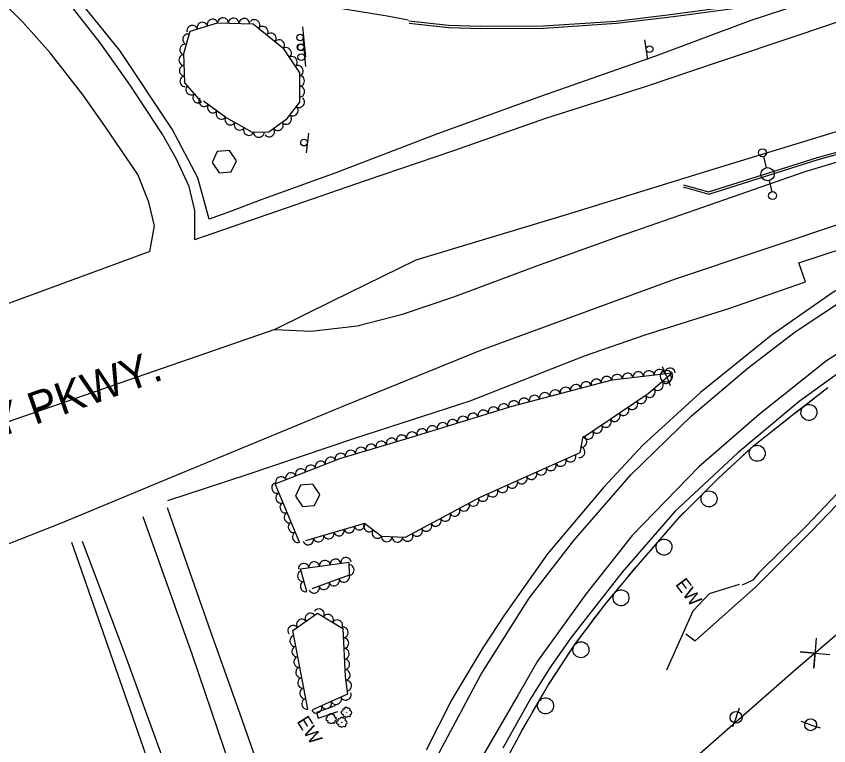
# Model space of a CAD drawing. Extents: x 1746719 to 1766531, y 631721 to 662391.
# Drawn here: x 1755790.5 to 1756095.3, y 647424.9 to 647698.7 of the extents above; entities that cross this region are included whole.
import ezdxf

# ---------------------------------------------------------------- set-up
doc = ezdxf.new("R2010")
doc.units = 0
for name, color, linetype in [('SURVEY - AERIAL SURVEY - Photo Control - Points - Elevations', 7, 'Continuous'), ('SURVEY - AERIAL SURVEY - Photo Control - Points - Numbers', 7, 'Continuous'), ('SURVEY - AERIAL SURVEY - Photo Control with Text', 7, 'Continuous'), ('SURVEY - CENTERLINE - Existing Roads - Development', 7, 'Continuous'), ('SURVEY - CENTERLINE - Existing Roads Curve Text', 7, 'Continuous'), ('SURVEY - CENTERLINE - Existing Roads Text', 7, 'Continuous'), ('SURVEY - CENTERLINE - Preliminary - Development', 7, 'Continuous'), ('SURVEY - CONTROL - Grid', 7, 'Continuous'), ('SURVEY - CONTROL - Points - Numbers', 7, 'Continuous')]:
    doc.layers.add(name, color=color, linetype=linetype)

msp = doc.modelspace()

# ---------------------------------------------------------------- linework, layer by layer
at = {"layer": 'SURVEY - AERIAL SURVEY - Photo Control - Points - Elevations'}
msp.add_line((1755887.54, 647581.07), (1755768.66, 647540.06), dxfattribs=at)
for points in [[(1755840.58, 647610.43), (1755842.28, 647619.97), (1755840.2, 647628.96), (1755836.03, 647639.29), (1755823.78, 647657.34), (1755815.52, 647669.03), (1755803.22, 647684.9), (1755792.97, 647696.45), (1755779.87, 647709.45), (1755761.11, 647725.73), (1755743.38, 647739.86), (1755723.18, 647754.54), (1755706.04, 647766), (1755691.84, 647774.99), (1755672.19, 647783.03), (1755638.35, 647795.66), (1755603.54, 647809.02), (1755565.61, 647824.24), (1755521.37, 647842.24)], [(1755954.72, 647648.3), (1755989.22, 647660.43), (1756026.6, 647672.3), (1756054.68, 647681.87), (1756083.92, 647691.55), (1756115.23, 647702.26), (1756143.43, 647711.99), (1756180.73, 647724.19), (1756222.98, 647737.63), (1756266.35, 647751), (1756305.16, 647761.46), (1756339.73, 647770.01), (1756374.54, 647777.65), (1756406.28, 647784.48), (1756443.57, 647792.2), (1756489.44, 647801.49), (1756526.98, 647809.31), (1756571.08, 647819.16), (1756597.91, 647824.93), (1756633.03, 647831.55), (1756667.53, 647838.51)], [(1756688.12, 647743.29), (1756642.82, 647741.72), (1756590.89, 647738.99), (1756584.86, 647738.56), (1756557.53, 647736.67), (1756521.55, 647733.87), (1756481.84, 647729.89), (1756443.1, 647725.5), (1756408.28, 647720.79), (1756372.69, 647715.32), (1756344.69, 647710.9), (1756306.43, 647703.9), (1756263.32, 647695.43), (1756225.94, 647687.26), (1756191.55, 647678.91), (1756164.17, 647672.37), (1756126.84, 647663), (1756098.19, 647655.28), (1756048.63, 647640.13), (1755998.03, 647624.58), (1755940.35, 647607.09), (1755909.06, 647591.76), (1755887.54, 647581.07)], [(1756091.77, 647707.05), (1756084.15, 647702.97), (1756066.08, 647697.04), (1756030.39, 647683.71), (1755987.24, 647668.56), (1755948.58, 647654.5), (1755910.34, 647639.95), (1755882.03, 647629.6), (1755870.9, 647625.35), (1755862.91, 647622.49), (1755858.65, 647638.01), (1755848.97, 647656.36), (1755829.38, 647685.89), (1755804.13, 647717.01), (1755787.2, 647734.01), (1755782.62, 647738.66)], [(1755793.72, 647735.09), (1755814.83, 647727.61), (1755844, 647718.86), (1755866.96, 647711.17), (1755888.33, 647706.02), (1755908.88, 647702.16), (1755929.63, 647698.82), (1755937.54, 647697.31)], [(1755857.53, 647614.85), (1755857.45, 647625.76), (1755855.38, 647634.83), (1755850.56, 647645.1), (1755845.17, 647654.52), (1755833.18, 647672.76), (1755821.91, 647688.71), (1755809.66, 647704.29)], [(1756086.53, 647640.47), (1756115.25, 647649.09), (1756149.41, 647658.13), (1756179.04, 647665.99), (1756204.21, 647671.94)], [(1755673.02, 647457.34), (1755715.69, 647472.62), (1755746.5, 647484.07), (1755773.06, 647495.06), (1755807.2, 647508.49), (1755848.78, 647525.72), (1755913.95, 647552.75), (1755964.79, 647573.33), (1756037.87, 647600.08), (1756102.49, 647621.72), (1756135.53, 647631.38), (1756167.64, 647640.25), (1756206.94, 647649.66), (1756252.67, 647659.94)], [(1755857.53, 647614.85), (1755888.19, 647625.5), (1755921.53, 647637.07), (1755954.72, 647648.3)], [(1755887.54, 647581.07), (1755901.12, 647580.52), (1755918.42, 647582.52), (1755935.38, 647586.93), (1755954.65, 647593.37), (1755985.85, 647605.02), (1756016.49, 647616.03), (1756048.07, 647627.01), (1756086.53, 647640.47)], [(1755901.54, 647291.92), (1755901.54, 647284.28), (1755912.06, 647314.58), (1755923.64, 647358.27), (1755934.2, 647389.61), (1755949.58, 647422.95), (1755964.93, 647451.71), (1755982.99, 647480.25), (1755999.67, 647501.9), (1756021.03, 647526.54), (1756043.79, 647548.66), (1756065.08, 647566.77), (1756082.73, 647580.28), (1756103.54, 647594.04), (1756126.64, 647606.91), (1756139.65, 647614.38), (1756158.97, 647623.1), (1756165.66, 647626.39), (1756191.94, 647636.11)], [(1755847.39, 647516.96), (1755877.54, 647526.88), (1755917.46, 647540.34), (1755960.81, 647554.31), (1756003.69, 647571.2), (1756026.52, 647579.09), (1756057.87, 647589.06), (1756086.61, 647599.01), (1756084.15, 647606.19), (1756118.08, 647617.23), (1756141.19, 647623.93), (1756162.1, 647629.89)], [(1756162.25, 647629.22), (1756150.73, 647624.31), (1756134.41, 647616.49), (1756115.17, 647605.97), (1756096.54, 647594.79), (1756073.68, 647578.85), (1756047.27, 647557.53), (1756025.62, 647537.71), (1756010.88, 647521.88), (1755989.77, 647496.88), (1755973.63, 647473.98), (1755965.58, 647461.65), (1755953.95, 647442.31), (1755944.28, 647423.24)], [(1756196.23, 647621.23), (1756163.19, 647608.09), (1756142.43, 647598.31), (1756115.6, 647582.88), (1756094.53, 647569.4), (1756069.23, 647549.16), (1756046.62, 647529.61), (1756021.61, 647503.78), (1756004.17, 647481.76), (1755986.1, 647456.61), (1755978.78, 647444.02), (1755964.97, 647420.09), (1755953.1, 647393.57), (1755942.64, 647365.77), (1755935.09, 647339.13), (1755921.59, 647286.55), (1755898.33, 647200.1), (1755871.66, 647119.87), (1755863.93, 647089.33), (1755860.04, 647062.65), (1755858.45, 647036.54), (1755857.95, 646998.07)], [(1756198.58, 647615.51), (1756159.89, 647599.49), (1756129.35, 647583.84), (1756105.04, 647569.13), (1756084.3, 647554.04), (1756061.27, 647534.89), (1756037.65, 647512.87), (1756017.77, 647490.02), (1755998.53, 647465.46), (1755990.47, 647453.82), (1755983.57, 647442.75), (1755973.04, 647423.94)], [(1755840.58, 647610.43), (1755712.02, 647563.1), (1755676.24, 647550.25), (1755639.88, 647537.46), (1755538.07, 647500.54)], [(1755884.45, 647408.21), (1755874.5, 647436.73), (1755862.71, 647469.84), (1755851.24, 647502.71), (1755847.19, 647514.21)], [(1755837.91, 647510.99), (1755856.44, 647458.97), (1755873.17, 647410.03), (1755887.31, 647367.89), (1755896.47, 647336.36), (1755900.47, 647310.55), (1755901.54, 647291.92)], [(1755856.64, 647368.34), (1755845.18, 647404), (1755833.25, 647438.55), (1755811.33, 647501.22)], [(1755877.9, 647312.4), (1755874.19, 647330.93), (1755866.1, 647359.1), (1755855.98, 647389.11), (1755845.57, 647419.86), (1755830.91, 647460.18), (1755815.29, 647501.55)]]:
    msp.add_lwpolyline(points, dxfattribs=at)
at = {"layer": 'SURVEY - AERIAL SURVEY - Photo Control - Points - Numbers'}
for points in [[(1756040.66, 647634.61), (1756050.3, 647631.89), (1756091.35, 647644.88), (1756137.85, 647657.71), (1756174.5, 647666.92), (1756210.6, 647675.68), (1756255.14, 647685.3), (1756288.64, 647692.35), (1756314.22, 647697.12), (1756345.47, 647702.62), (1756370.92, 647707.23), (1756396.68, 647710.82), (1756418.41, 647713.79), (1756444.93, 647716.97), (1756488.77, 647722.56), (1756512.21, 647724.7), (1756536.96, 647727.2), (1756548.81, 647728.02), (1756589.91, 647730.88), (1756626.03, 647732.69), (1756647.67, 647734.62), (1756689.68, 647733.96)], [(1756040.89, 647635.46), (1756050.28, 647632.81), (1756091.1, 647645.73), (1756137.63, 647658.56), (1756174.29, 647667.77), (1756210.4, 647676.54), (1756254.96, 647686.16), (1756288.47, 647693.22), (1756314.06, 647697.99), (1756345.32, 647703.49), (1756370.79, 647708.1), (1756396.57, 647711.69), (1756418.3, 647714.66), (1756444.83, 647717.84), (1756488.68, 647723.44), (1756512.14, 647725.58), (1756536.89, 647728.08), (1756548.75, 647728.9), (1756589.86, 647731.76), (1756625.97, 647733.57), (1756647.64, 647735.5), (1756689.7, 647734.84)], [(1755937.76, 647696.95), (1755952.7, 647695.32), (1755964.7, 647694.93), (1755988.2, 647695.1), (1756015.52, 647696.89), (1756036.85, 647699.43), (1756059.18, 647702.43)], [(1755937.88, 647696.09), (1755952.83, 647694.46), (1755964.87, 647694.06), (1755988.4, 647694.24), (1756015.76, 647696.03), (1756037.11, 647698.58), (1756059.45, 647701.57)], [(1755971.91, 647415.09), (1755980.12, 647430.54), (1755990.1, 647447.58), (1756000.08, 647462.93), (1756011.31, 647477.82), (1756023.78, 647492.8), (1756039.32, 647510.74), (1756053.73, 647525.04), (1756067.05, 647537.43), (1756081.68, 647548.95), (1756094.99, 647559.33)], [(1756092.26, 647557.2), (1756094.99, 647559.33)], [(1756082.48, 647549.58), (1756089.74, 647555.23)], [(1756076.27, 647544.69), (1756079.96, 647547.6)], [(1756072.58, 647541.79), (1756076.27, 647544.69)], [(1756063.12, 647533.78), (1756067.05, 647537.43), (1756070.06, 647539.81)], [(1756057.34, 647528.4), (1756060.78, 647531.6)], [(1756053.9, 647525.19), (1756057.34, 647528.4)], [(1756045.09, 647516.46), (1756051.62, 647522.95)], [(1756039.49, 647510.9), (1756042.82, 647514.21)], [(1756036.4, 647507.36), (1756039.32, 647510.74), (1756039.49, 647510.9)], [(1756028.28, 647497.99), (1756034.3, 647504.94)], [(1756023.12, 647492), (1756023.78, 647492.8), (1756026.18, 647495.57)], [(1756020.11, 647488.39), (1756023.12, 647492)], [(1756012.17, 647478.86), (1756018.06, 647485.93)], [(1756007.37, 647472.6), (1756010.2, 647476.35)], [(1756004.54, 647468.84), (1756007.37, 647472.6)], [(1755997.36, 647458.74), (1756000.08, 647462.93), (1756002.61, 647466.29)], [(1755993.05, 647452.12), (1755995.61, 647456.06)], [(1755990.49, 647448.18), (1755993.05, 647452.12)], [(1755984.2, 647437.5), (1755988.84, 647445.44)], [(1755980.21, 647430.68), (1755982.58, 647434.73)], [(1755977.99, 647426.53), (1755980.12, 647430.54), (1755980.21, 647430.68)]]:
    msp.add_lwpolyline(points, dxfattribs=at)
for centre, start, end in [((1756087.92, 647550.01), 241.2167, 241.2027), ((1756068.5, 647534.68), 246.2066, 246.1926), ((1756050.44, 647517.54), 248.055, 248.041), ((1756033.53, 647499.47), 252.3595, 252.3455), ((1756017.39, 647480.45), 253.4776, 253.4636), ((1756002.36, 647460.93), 260.2311, 260.2171), ((1755989.09, 647439.91), 262.9277, 262.9137)]:
    msp.add_arc(centre, 3, start, end, dxfattribs=at)
at = {"layer": 'SURVEY - AERIAL SURVEY - Photo Control with Text'}
for points in [[(1755859.95, 647666.55), (1755853.78, 647673.73), (1755853.29, 647684.67), (1755855.73, 647693.14), (1755866.01, 647696.26), (1755879.38, 647695.89), (1755890.52, 647686.87), (1755896.74, 647677.48), (1755896.75, 647666.45), (1755891.68, 647659.8), (1755885.2, 647655.19), (1755879.09, 647655.09), (1755869.12, 647660.73), (1755860.74, 647666.86)], [(1755896.75, 647501.35), (1755887.57, 647523.14), (1755911.94, 647532.71), (1755939.16, 647540.84), (1755976.56, 647552.34), (1756014.02, 647562.18), (1756034.31, 647564.55), (1756036.69, 647564.8), (1756027.56, 647556.97), (1756002.98, 647540.4), (1756001.91, 647534.88), (1755964.48, 647518.03), (1755936.41, 647503.06), (1755927.51, 647503.43), (1755921.19, 647508.35), (1755898.95, 647501.86)], [(1755899.48, 647482.78), (1755897.17, 647491.3), (1755915.2, 647493.82), (1755915.43, 647488.88), (1755901.35, 647483.76)], [(1755899.85, 647438.66), (1755894.29, 647468.1), (1755903.47, 647474.72), (1755913.07, 647468.96), (1755913.88, 647450.92), (1755914.79, 647444.21), (1755901.59, 647438.38)]]:
    msp.add_lwpolyline(points, dxfattribs=at)
for centre in [(1755908.67, 647435.04), (1755914.42, 647437.45), (1755912.68, 647433.71)]:
    msp.add_circle(centre, 0.022, dxfattribs=at)
for centre, radius, start, end in [((1755913.01, 647437.37), 0.629, 89.5484, 282.9681), ((1755913.3, 647438.32), 0.433, 49.5277, 228.2734), ((1755914.21, 647438.7), 0.631, 27.4116, 184.2005), ((1755915.06, 647438.33), 0.719, 336.4643, 113.9885), ((1755915.64, 647437.34), 0.714, 287.3601, 83.1986), ((1755907.26, 647434.96), 0.629, 89.5484, 282.9681), ((1755907.55, 647435.91), 0.433, 49.5277, 228.2734), ((1755908.46, 647436.29), 0.631, 27.4116, 184.2005), ((1755909.31, 647435.92), 0.719, 336.4643, 113.9885), ((1755909.88, 647434.93), 0.714, 287.3601, 83.1986), ((1755911.56, 647434.57), 0.433, 49.5277, 228.2734), ((1755912.47, 647434.95), 0.631, 27.4116, 184.2005), ((1755913.47, 647436.4), 0.479, 132.1671, 309.4862), ((1755913.32, 647434.59), 0.719, 336.4643, 113.9885), ((1755914.38, 647436.34), 0.679, 207.4541, 334.2998), ((1755915.41, 647436.37), 0.527, 217.613, 32.6133), ((1755907.72, 647433.99), 0.479, 132.1671, 309.4862), ((1755908.63, 647433.93), 0.679, 207.4541, 334.2998), ((1755909.65, 647433.96), 0.527, 217.613, 32.6133), ((1755911.26, 647433.62), 0.629, 89.5484, 282.9681), ((1755911.73, 647432.65), 0.479, 132.1671, 309.4862), ((1755912.63, 647432.6), 0.679, 207.4541, 334.2998), ((1755913.66, 647432.62), 0.527, 217.613, 32.6133), ((1755913.89, 647433.59), 0.714, 287.3601, 83.1986)]:
    msp.add_arc(centre, radius, start, end, dxfattribs=at)
for centre, major_axis in [((1755864.12, 647695.69), (1.91, 0.58)), ((1755868.04, 647696.2), (2, -0.06)), ((1755872.03, 647696.09), (2, -0.06)), ((1755876.03, 647695.98), (2, -0.06)), ((1755879.89, 647695.48), (1.55, -1.26)), ((1755856.47, 647693.36), (1.91, 0.58)), ((1755860.29, 647694.52), (1.91, 0.58)), ((1755883, 647692.96), (1.55, -1.26)), ((1755854.83, 647690.03), (0.55, 1.92)), ((1755886.1, 647690.44), (1.55, -1.26)), ((1755853.73, 647686.19), (0.55, 1.92)), ((1755889.21, 647687.93), (1.55, -1.26)), ((1755891.8, 647684.94), (1.1, -1.67)), ((1755853.39, 647682.26), (-0.09, 2)), ((1755894.01, 647681.6), (1.1, -1.67)), ((1755853.57, 647678.26), (-0.09, 2)), ((1755896.22, 647678.27), (1.1, -1.67)), ((1755853.75, 647674.26), (-0.09, 2)), ((1755896.74, 647674.42), (0, -2)), ((1755856.04, 647671.1), (-1.3, 1.52)), ((1755896.75, 647670.42), (0, -2)), ((1755858.64, 647668.07), (-1.3, 1.52)), ((1755860.93, 647666.72), (-1.61, 1.18)), ((1755896.74, 647666.43), (-1.21, -1.59)), ((1755864.16, 647664.36), (-1.61, 1.18)), ((1755894.31, 647663.25), (-1.21, -1.59)), ((1755867.39, 647662), (-1.61, 1.18)), ((1755870.74, 647659.82), (-1.74, 0.99)), ((1755891.88, 647660.07), (-1.21, -1.59)), ((1755874.22, 647657.85), (-1.74, 0.99)), ((1755888.7, 647657.68), (-1.63, -1.16)), ((1755877.7, 647655.88), (-1.74, 0.99)), ((1755881.49, 647655.13), (-2, -0.03)), ((1755885.44, 647655.36), (-1.63, -1.16)), ((1756027.83, 647563.79), (1.99, 0.23)), ((1756031.81, 647564.26), (1.99, 0.23)), ((1756035.78, 647564.7), (1.99, 0.21)), ((1756008.13, 647560.63), (1.93, 0.51)), ((1756011.99, 647561.65), (1.93, 0.51)), ((1756015.91, 647562.4), (1.99, 0.23)), ((1756019.89, 647562.87), (1.99, 0.23)), ((1756023.86, 647563.33), (1.99, 0.23)), ((1756034.35, 647562.79), (-1.52, -1.3)), ((1755996.52, 647557.58), (1.93, 0.51)), ((1756000.39, 647558.6), (1.93, 0.51)), ((1756004.26, 647559.62), (1.93, 0.51)), ((1756031.31, 647560.19), (-1.52, -1.3)), ((1755984.91, 647554.54), (1.93, 0.51)), ((1755988.78, 647555.55), (1.93, 0.51)), ((1755992.65, 647556.57), (1.93, 0.51)), ((1756028.27, 647557.59), (-1.52, -1.3)), ((1755973.35, 647551.35), (1.91, 0.59)), ((1755977.18, 647552.5), (1.93, 0.51)), ((1755981.05, 647553.52), (1.93, 0.51)), ((1756021.7, 647553.03), (-1.66, -1.12)), ((1756025.02, 647555.26), (-1.66, -1.12)), ((1755965.7, 647549), (1.91, 0.59)), ((1755969.52, 647550.18), (1.91, 0.59)), ((1756018.39, 647550.79), (-1.66, -1.12)), ((1755954.23, 647545.47), (1.91, 0.59)), ((1755958.05, 647546.65), (1.91, 0.59)), ((1755961.88, 647547.83), (1.91, 0.59)), ((1756011.76, 647546.32), (-1.66, -1.12)), ((1756015.07, 647548.55), (-1.66, -1.12)), ((1755946.58, 647543.12), (1.91, 0.59)), ((1755950.41, 647544.3), (1.91, 0.59)), ((1756008.44, 647544.08), (-1.66, -1.12)), ((1755935.1, 647539.63), (1.92, 0.57)), ((1755938.94, 647540.77), (1.92, 0.57)), ((1755942.76, 647541.95), (1.91, 0.59)), ((1756005.12, 647541.84), (-1.66, -1.12)), ((1755923.6, 647536.19), (1.92, 0.57)), ((1755927.44, 647537.34), (1.92, 0.57)), ((1755931.27, 647538.48), (1.92, 0.57)), ((1756002.71, 647539.01), (-0.38, -1.96)), ((1755915.94, 647533.9), (1.92, 0.57)), ((1755919.77, 647535.05), (1.92, 0.57)), ((1756001.95, 647535.08), (-0.38, -1.96)), ((1755908.38, 647531.31), (1.86, 0.73)), ((1755912.11, 647532.76), (1.92, 0.57)), ((1755994.81, 647531.68), (-1.82, -0.82)), ((1755998.45, 647533.32), (-1.82, -0.82)), ((1755900.93, 647528.39), (1.86, 0.73)), ((1755904.66, 647529.85), (1.86, 0.73)), ((1755987.51, 647528.39), (-1.82, -0.82)), ((1755991.16, 647530.04), (-1.82, -0.82)), ((1755889.76, 647524), (1.86, 0.73)), ((1755893.49, 647525.46), (1.86, 0.73)), ((1755897.21, 647526.93), (1.86, 0.73)), ((1755983.86, 647526.75), (-1.82, -0.82)), ((1755888.2, 647521.63), (-0.78, 1.84)), ((1755976.57, 647523.47), (-1.82, -0.82)), ((1755980.22, 647525.11), (-1.82, -0.82)), ((1755969.27, 647520.19), (-1.82, -0.82)), ((1755972.92, 647521.83), (-1.82, -0.82)), ((1755889.76, 647517.94), (-0.78, 1.84)), ((1755962.06, 647516.74), (-1.76, -0.94)), ((1755965.63, 647518.54), (-1.82, -0.82)), ((1755891.31, 647514.26), (-0.78, 1.84)), ((1755955, 647512.97), (-1.76, -0.94)), ((1755958.53, 647514.86), (-1.76, -0.94)), ((1755892.86, 647510.57), (-0.78, 1.84)), ((1755951.47, 647511.09), (-1.76, -0.94)), ((1755894.42, 647506.88), (-0.78, 1.84)), ((1755919.26, 647507.79), (-1.92, -0.56)), ((1755922.76, 647507.13), (-1.58, 1.23)), ((1755944.41, 647507.33), (-1.76, -0.94)), ((1755947.94, 647509.21), (-1.76, -0.94)), ((1755895.97, 647503.2), (-0.78, 1.84)), ((1755907.74, 647504.43), (-1.92, -0.56)), ((1755911.58, 647505.55), (-1.92, -0.56)), ((1755915.42, 647506.67), (-1.92, -0.56)), ((1755925.91, 647504.67), (-1.58, 1.23)), ((1755940.88, 647505.45), (-1.76, -0.94)), ((1755900.06, 647502.19), (-1.92, -0.56)), ((1755903.9, 647503.31), (-1.92, -0.56)), ((1755929.48, 647503.35), (-2, 0.08)), ((1755933.48, 647503.18), (-2, 0.08)), ((1755937.35, 647503.56), (-1.76, -0.94)), ((1755914.18, 647493.67), (1.98, 0.28)), ((1755898.33, 647491.46), (1.98, 0.28)), ((1755902.29, 647492.02), (1.98, 0.28)), ((1755906.25, 647492.57), (1.98, 0.28)), ((1755910.21, 647493.12), (1.98, 0.28)), ((1755915.34, 647490.86), (0.09, -2)), ((1755897.91, 647488.57), (-0.52, 1.93)), ((1755898.96, 647484.71), (-0.52, 1.93)), ((1755909.77, 647486.82), (-1.88, -0.68)), ((1755913.53, 647488.19), (-1.88, -0.68)), ((1755902.26, 647484.09), (-1.88, -0.68)), ((1755906.02, 647485.45), (-1.88, -0.68)), ((1755900.81, 647472.8), (1.62, 1.17)), ((1755904.09, 647474.35), (1.71, -1.03)), ((1755907.51, 647472.29), (1.71, -1.03)), ((1755897.56, 647470.46), (1.62, 1.17)), ((1755910.94, 647470.23), (1.71, -1.03)), ((1755894.32, 647468.12), (1.62, 1.17)), ((1755913.14, 647467.44), (0.09, -2)), ((1755895.02, 647464.2), (-0.37, 1.97)), ((1755913.32, 647463.44), (0.09, -2)), ((1755895.77, 647460.27), (-0.37, 1.97)), ((1755913.5, 647459.44), (0.09, -2)), ((1755896.51, 647456.34), (-0.37, 1.97)), ((1755913.68, 647455.45), (0.09, -2)), ((1755897.25, 647452.41), (-0.37, 1.97)), ((1755913.86, 647451.45), (0.09, -2)), ((1755898, 647448.48), (-0.37, 1.97)), ((1755914.35, 647447.48), (0.27, -1.98)), ((1755898.74, 647444.55), (-0.37, 1.97)), ((1755914.15, 647443.93), (-1.83, -0.81)), ((1755899.48, 647440.62), (-0.37, 1.97)), ((1755906.83, 647440.7), (-1.83, -0.81)), ((1755910.49, 647442.31), (-1.83, -0.81)), ((1755903.17, 647439.08), (-1.83, -0.81))]:
    msp.add_ellipse(centre, major_axis=major_axis, ratio=0.940188, start_param=0, end_param=3.141593, dxfattribs=at)
at = {"layer": 'SURVEY - CENTERLINE - Existing Roads - Development'}
for p, q in [((1756070.82, 647645.99), (1756071.81, 647641.85)), ((1756072.96, 647636.99), (1756073.95, 647632.85)), ((1756034.41, 647563.61), (1756032.94, 647567.07)), ((1756034.41, 647563.61), (1756035.87, 647560.16)), ((1756060.57, 647435.57), (1756061.87, 647439.09)), ((1756060.57, 647435.57), (1756059.28, 647432.05)), ((1756088.56, 647432.8), (1756085, 647433.99)), ((1756088.56, 647432.8), (1756092.12, 647431.62))]:
    msp.add_line(p, q, dxfattribs=at)
for centre, radius in [((1756070.48, 647647.45), 1.5), ((1756072.39, 647639.42), 2.5), ((1756074.29, 647631.39), 1.5), ((1756034.41, 647563.61), 2.25), ((1756060.57, 647435.57), 2.25), ((1756088.56, 647432.8), 2.25)]:
    msp.add_circle(centre, radius, dxfattribs=at)
at = {"layer": 'SURVEY - CENTERLINE - Existing Roads Curve Text'}
for points in [[(1755945.78, 646950.44), (1755943.69, 647004.03), (1755943.06, 647057.63), (1755942.49, 647104.16), (1755942.32, 647144.72), (1755953.65, 647184.07), (1755966.31, 647232.14), (1755978.17, 647274.63), (1755991.6, 647324.38), (1756000.9, 647357.02), (1756009.99, 647387.03), (1756011.62, 647390.94), (1756014.9, 647394.26), (1756040.75, 647416.51), (1756082.94, 647453.61), (1756121.95, 647486.81), (1756154.21, 647513.77), (1756191.18, 647544.89), (1756211.19, 647558.56), (1756236.95, 647574.64), (1756266.27, 647592.63), (1756292.3, 647606.97), (1756304.43, 647612.91)], [(1756090.58, 647465.23), (1756089.75, 647454.01), (1756090.2, 647459.65), (1756084.56, 647460.1), (1756095.76, 647459.14)], [(1756045.95, 647421.08), (1756082.94, 647453.61), (1756083.51, 647454.09)]]:
    msp.add_lwpolyline(points, dxfattribs=at)
at = {"layer": 'SURVEY - CENTERLINE - Existing Roads Text'}
for points in [[(1756195.89, 647596.48), (1756187.19, 647591.51), (1756171.52, 647581.52), (1756153.88, 647569.78), (1756144.43, 647562.98), (1756130.9, 647551.9), (1756115.83, 647536.99), (1756103.4, 647524.75), (1756086.94, 647507.49), (1756069.15, 647489.79), (1756066.86, 647487.06), (1756062.85, 647485.15)], [(1756041.77, 647466.96), (1756045.27, 647464.34), (1756068.04, 647484.55), (1756088.84, 647505.4), (1756107.84, 647525.25), (1756125.47, 647542.39), (1756138.89, 647554.31), (1756149.22, 647562.87), (1756168.38, 647576.42), (1756181.73, 647584.75), (1756197.11, 647593.93)], [(1756034.64, 647453.42), (1756044.51, 647475.56), (1756050.56, 647482.03), (1756061.91, 647485.51)], [(1755910.12, 647439.9), (1755903.07, 647437.37), (1755903.78, 647435.32), (1755911.11, 647437.8)]]:
    msp.add_lwpolyline(points, dxfattribs=at)
at = {"layer": 'SURVEY - CONTROL - Grid'}
for p, q in [((1755897.88, 647694.66), (1755899, 647683.51)), ((1755898.03, 647690.98), (1755898.95, 647679.82)), ((1756027.47, 647682.45), (1756026.38, 647689.86)), ((1755900.1, 647654.85), (1755899.21, 647647.4)), ((1755868.49, 647644.09), (1755868.49, 647644.09)), ((1755899.76, 647518.85), (1755899.76, 647518.85))]:
    msp.add_line(p, q, dxfattribs=at)
for points in [[(1755870.49, 647648.26), (1755865.89, 647647.89), (1755863.98, 647643.78), (1755866.61, 647639.95), (1755871.1, 647640.3), (1755873.12, 647644.42), (1755870.49, 647648.26)], [(1755901.75, 647523.02), (1755897.15, 647522.65), (1755895.24, 647518.54), (1755897.87, 647514.71), (1755902.36, 647515.06), (1755904.38, 647519.18), (1755901.75, 647523.02)]]:
    msp.add_lwpolyline(points, dxfattribs=at)
for centre in [(1755897.04, 647690.73), (1755897.12, 647687.07), (1755897.41, 647687), (1755897.43, 647683.33), (1756028.13, 647686.35), (1755898.44, 647651.25)]:
    msp.add_circle(centre, 1.25, dxfattribs=at)

# ---------------------------------------------------------------- texts
at = {"layer": 'SURVEY - CENTERLINE - Preliminary - Development'}
for rotation, p in [(306.6968, (1756037.58, 647485.43)), (302.2977, (1755895.57, 647434.04))]:
    msp.add_text('EW', height=5, rotation=rotation, dxfattribs=at).set_placement(p)
at = {"layer": 'SURVEY - CONTROL - Points - Numbers'}
msp.add_text('BRILEY PKWY.', height=12, rotation=19.518, dxfattribs=at).set_placement((1755739.41, 647524.69))

doc.saveas('drawing.dxf')
